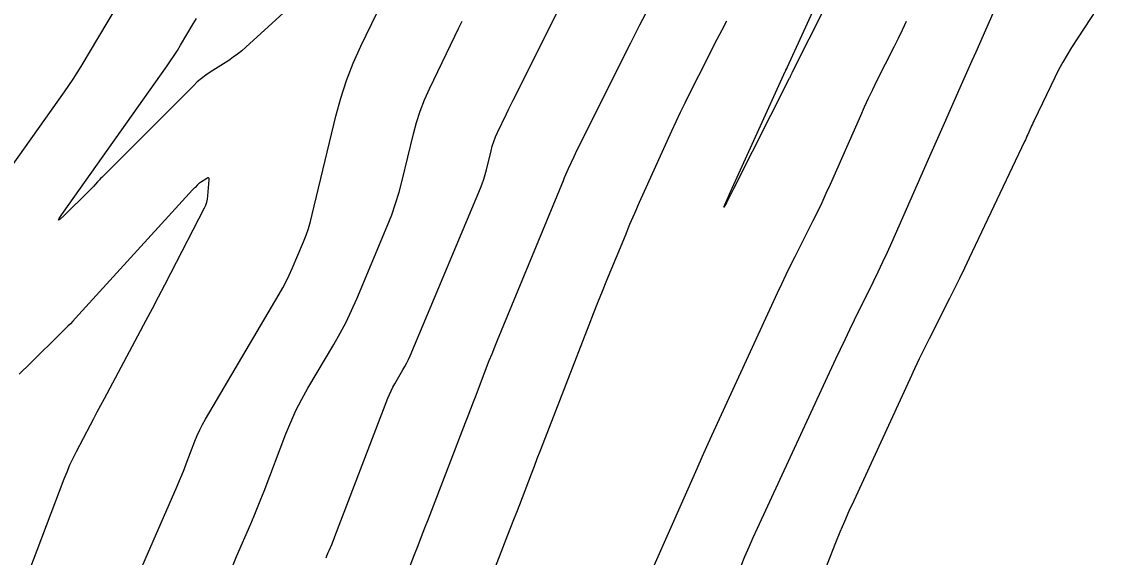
# Model space of a CAD drawing. Extents: x 658976 to 668726, y 639543 to 647196.
# Drawn here: x 662205.8 to 662288.8, y 642901.9 to 642942.6 of the extents above; entities that cross this region are included whole.
import ezdxf

# ---------------------------------------------------------------- set-up
doc = ezdxf.new("R2010")
doc.units = 0
doc.layers.add('Ex_Major Contours', color=7, linetype='Continuous')
doc.layers.add('Ex_Minor Contours', color=7, linetype='Continuous')

msp = doc.modelspace()

# ---------------------------------------------------------------- linework, layer by layer
at = {"layer": 'Ex_Major Contours'}
msp.add_lwpolyline([(662221.835, 642901.372), (662222.101, 642901.991), (662223.177, 642904.466), (662223.442, 642905.087), (662223.7, 642905.71), (662223.952, 642906.335), (662224.196, 642906.964), (662225.852, 642911.295), (662226.216, 642912.189), (662226.616, 642913.066), (662227.053, 642913.925), (662227.526, 642914.766), (662229.492, 642918.095), (662229.969, 642918.935), (662230.416, 642919.789), (662230.835, 642920.658), (662231.224, 642921.542), (662233.549, 642927.076), (662233.885, 642927.921), (662234.185, 642928.778), (662234.451, 642929.646), (662234.682, 642930.525), (662235.535, 642934.066), (662235.771, 642934.943), (662236.052, 642935.805), (662236.378, 642936.65), (662236.749, 642937.479), (662238.669, 642941.484), (662238.947, 642942.06), (662239.227, 642942.636)], dxfattribs=at)
at = {"layer": 'Ex_Minor Contours'}
for points in [[(662204.537, 642930.919), (662209.037, 642937.266), (662209.365, 642937.739), (662209.683, 642938.217), (662209.992, 642938.702), (662210.291, 642939.193), (662218.421, 642952.835)], [(662270.621, 642951.305), (662264.302, 642938.75), (662264.283, 642938.71), (662264.264, 642938.67), (662264.245, 642938.63), (662264.227, 642938.59), (662264.156, 642938.428), (662264.137, 642938.388), (662264.119, 642938.348), (662264.1, 642938.308), (662264.08, 642938.269), (662259.851, 642929.894), (662259.31, 642928.841), (662259.11, 642928.499), (662259.252, 642928.869), (662259.735, 642929.95), (662263.655, 642938.571), (662263.669, 642938.6), (662263.682, 642938.628), (662263.696, 642938.657), (662263.71, 642938.685), (662263.767, 642938.798), (662263.781, 642938.826), (662263.796, 642938.855), (662263.81, 642938.883), (662263.825, 642938.911), (662263.894, 642939.04), (662263.91, 642939.071), (662263.926, 642939.102), (662263.941, 642939.133), (662263.956, 642939.165), (662270.022, 642952.43)], [(662214.564, 642900.366), (662217.59, 642907.33), (662217.771, 642907.754), (662217.947, 642908.179), (662218.118, 642908.606), (662218.285, 642909.035), (662218.943, 642910.754), (662219.116, 642911.18), (662219.307, 642911.597), (662219.514, 642912.006), (662219.74, 642912.407), (662225.347, 642921.903), (662225.617, 642922.379), (662225.871, 642922.862), (662226.108, 642923.355), (662226.328, 642923.855), (662227.176, 642925.873), (662227.378, 642926.381), (662227.558, 642926.896), (662227.718, 642927.418), (662227.856, 642927.946), (662229.654, 642935.405), (662230.022, 642936.772), (662230.459, 642938.115), (662230.967, 642939.432), (662231.546, 642940.724), (662234.439, 642946.759)], [(662280.732, 642945.944), (662278.236, 642940.284), (662277.936, 642939.605), (662277.636, 642938.925), (662277.335, 642938.246), (662277.035, 642937.567), (662275.832, 642934.85), (662275.531, 642934.17), (662275.231, 642933.491), (662274.931, 642932.811), (662274.631, 642932.132), (662271.843, 642925.812), (662271.509, 642925.066), (662271.167, 642924.324), (662270.817, 642923.586), (662270.458, 642922.851), (662269.007, 642919.922), (662268.647, 642919.188), (662268.291, 642918.452), (662267.941, 642917.714), (662267.595, 642916.974), (662261.638, 642904.116), (662261.315, 642903.408), (662260.999, 642902.696), (662260.691, 642901.981), (662260.391, 642901.263)], [(662288.827, 642945.718), (662285.519, 642940.625), (662285.172, 642940.072), (662284.844, 642939.509), (662284.533, 642938.936), (662284.241, 642938.352), (662282.666, 642935.083), (662282.604, 642934.951), (662282.542, 642934.82), (662282.482, 642934.687), (662282.423, 642934.555), (662282.187, 642934.023), (662282.128, 642933.89), (662282.068, 642933.758), (662282.007, 642933.626), (662281.945, 642933.494), (662277.746, 642924.642), (662277.377, 642923.872), (662277.005, 642923.104), (662276.627, 642922.339), (662276.245, 642921.576), (662274.708, 642918.528), (662274.327, 642917.764), (662273.953, 642916.998), (662273.586, 642916.228), (662273.225, 642915.454), (662268.97, 642906.231), (662268.611, 642905.437), (662268.263, 642904.639), (662267.926, 642903.836), (662267.601, 642903.028), (662266.321, 642899.786)], [(662227.079, 642944.567), (662222.813, 642940.657), (662222.502, 642940.384), (662222.18, 642940.125), (662221.847, 642939.881), (662221.503, 642939.651), (662220.105, 642938.76), (662219.763, 642938.528), (662219.434, 642938.279), (662219.12, 642938.012), (662218.82, 642937.728), (662211.858, 642930.753), (662211.778, 642930.672), (662211.698, 642930.589), (662211.619, 642930.506), (662211.541, 642930.422), (662211.232, 642930.083), (662211.154, 642929.999), (662211.075, 642929.916), (662210.995, 642929.834), (662210.914, 642929.753), (662208.973, 642927.848), (662208.701, 642927.597), (662208.589, 642927.533), (662208.635, 642927.654), (662208.84, 642927.962), (662216.829, 642939.232), (662217.097, 642939.618), (662217.357, 642940.009), (662217.609, 642940.405), (662217.853, 642940.806), (662218.816, 642942.421), (662219.055, 642942.825)], [(662228.906, 642901.906), (662228.96, 642902.04), (662229.014, 642902.174), (662229.07, 642902.307), (662229.127, 642902.439), (662229.357, 642902.968), (662229.414, 642903.101), (662229.469, 642903.234), (662229.523, 642903.368), (662229.575, 642903.503), (662233.598, 642914.022), (662233.712, 642914.302), (662233.837, 642914.577), (662233.974, 642914.846), (662234.122, 642915.109), (662234.738, 642916.152), (662234.887, 642916.415), (662235.027, 642916.683), (662235.158, 642916.955), (662235.28, 642917.231), (662240.623, 642929.944), (662240.759, 642930.288), (662240.881, 642930.637), (662240.989, 642930.99), (662241.083, 642931.348), (662241.431, 642932.789), (662241.527, 642933.145), (662241.641, 642933.496), (662241.773, 642933.84), (662241.924, 642934.177), (662242.599, 642935.584), (662242.766, 642935.93), (662242.934, 642936.275), (662243.103, 642936.619), (662243.274, 642936.962), (662246.968, 642944.343)], [(662234.57, 642899.43), (662235.62, 642902.144), (662235.882, 642902.822), (662236.144, 642903.501), (662236.406, 642904.18), (662236.668, 642904.859), (662239.48, 642912.161), (662239.681, 642912.684), (662239.883, 642913.207), (662240.085, 642913.729), (662240.287, 642914.252), (662241.095, 642916.341), (662241.299, 642916.863), (662241.505, 642917.384), (662241.714, 642917.903), (662241.927, 642918.422), (662246.921, 642930.527), (662247.018, 642930.759), (662247.117, 642930.99), (662247.218, 642931.221), (662247.321, 642931.45), (662247.737, 642932.366), (662247.843, 642932.594), (662247.95, 642932.821), (662248.06, 642933.048), (662248.172, 642933.273), (662252.049, 642940.979), (662252.737, 642942.337), (662253.432, 642943.69)], [(662238.624, 642893.066), (662242.712, 642903.635), (662242.936, 642904.214), (662243.159, 642904.792), (662243.383, 642905.371), (662243.606, 642905.949), (662244.497, 642908.264), (662244.72, 642908.843), (662244.943, 642909.421), (662245.167, 642910), (662245.39, 642910.578), (662248.87, 642919.574), (662249.203, 642920.428), (662249.541, 642921.28), (662249.883, 642922.13), (662250.231, 642922.978), (662251.629, 642926.368), (662251.982, 642927.214), (662252.343, 642928.056), (662252.711, 642928.895), (662253.087, 642929.731), (662255.171, 642934.312), (662255.495, 642935.017), (662255.827, 642935.719), (662256.166, 642936.418), (662256.512, 642937.114), (662257.908, 642939.889), (662258.259, 642940.582), (662258.614, 642941.272), (662258.973, 642941.961), (662259.335, 642942.648)], [(662272.958, 642942.612), (662272.654, 642941.955), (662272.34, 642941.301), (662272.019, 642940.652), (662270.715, 642938.062), (662270.394, 642937.412), (662270.08, 642936.759), (662269.775, 642936.102), (662269.478, 642935.441), (662267.181, 642930.234), (662266.868, 642929.537), (662266.545, 642928.843), (662266.214, 642928.153), (662265.873, 642927.468), (662264.494, 642924.736), (662264.152, 642924.052), (662263.816, 642923.364), (662263.487, 642922.674), (662263.163, 642921.98), (662258.765, 642912.431), (662258.332, 642911.486), (662257.902, 642910.539), (662257.475, 642909.59), (662257.051, 642908.64), (662251.716, 642896.613)], [(662205.977, 642899.877), (662209.016, 642907.896), (662209.225, 642908.424), (662209.45, 642908.944), (662209.69, 642909.458), (662209.945, 642909.964), (662210.999, 642911.977), (662211.263, 642912.479), (662211.528, 642912.982), (662211.794, 642913.483), (662212.061, 642913.984), (662215.237, 642919.929), (662215.711, 642920.82), (662216.181, 642921.712), (662216.648, 642922.605), (662217.112, 642923.501), (662219.663, 642928.447), (662219.763, 642928.666), (662219.839, 642928.891), (662219.893, 642929.123), (662219.923, 642929.362), (662220.018, 642930.578), (662220.013, 642930.673), (662219.982, 642930.723), (662219.923, 642930.727), (662219.837, 642930.686), (662219.356, 642930.379), (662219.299, 642930.341), (662219.244, 642930.3), (662219.192, 642930.255), (662219.143, 642930.208), (662218.949, 642930.014), (662218.901, 642929.965), (662218.853, 642929.916), (662218.806, 642929.866), (662218.759, 642929.815), (662209.867, 642920.073), (662209.678, 642919.868), (662209.486, 642919.666), (662209.291, 642919.467), (662209.093, 642919.27), (662206.163, 642916.396), (662205.876, 642916.111), (662205.592, 642915.823)]]:
    msp.add_lwpolyline(points, dxfattribs=at)

doc.saveas('drawing.dxf')
